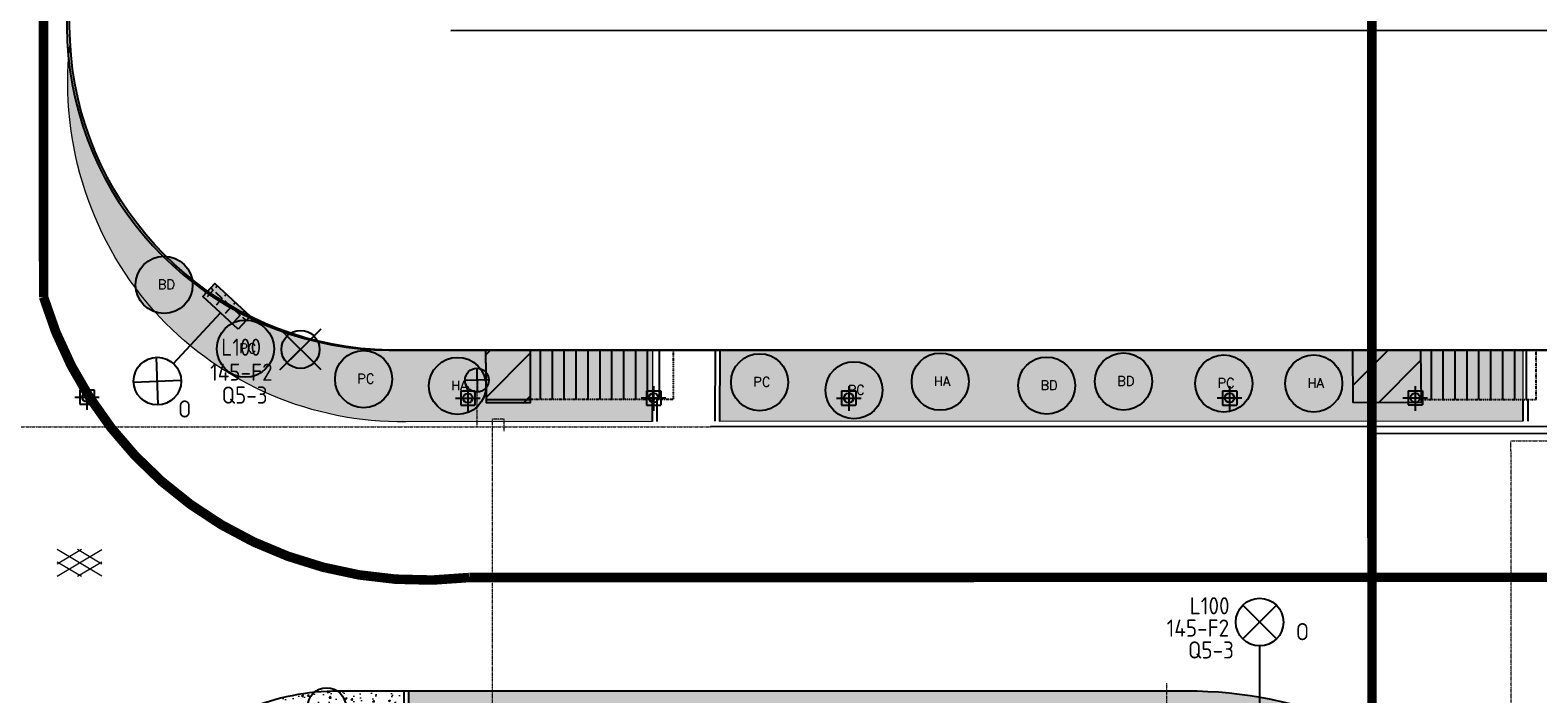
# Model space of a CAD drawing. Header units: metres. Extents: x -270273 to 328371, y -146885 to 591473.
# Tile 260 of 473: x -178610 to -146941, y 424484 to 438410. Entities that reach past the tile are written whole.
import ezdxf
from ezdxf.enums import TextEntityAlignment as Align
from ezdxf.lldxf.tags import DXFTag

# ---------------------------------------------------------------- set-up
doc = ezdxf.new("R2010")
doc.units = ezdxf.units.M
for name, pattern in [('B1', [28, 8, -4, 8, -4, 0, -4]), ('DASHED', [19.05, 12.7, -6.35]), ('RI-AWZI_TERREINRIOLERING', [19.8, 6, -1.8, 2.4, -1.8, 1.8, -1.8, 2.4, -1.8])]:
    doc.linetypes.add(name, pattern=pattern)
doc.layers.get('0').update_dxf_attribs({"color": 151})
for name, color, linetype in [('B-ME-IE-VERLICHTING-G', 253, 'Continuous'), ('B-ME-RI-PUT-G', 253, 'Continuous'), ('B-ME-WA-HYDRANT-G', 253, 'Continuous'), ('B-XX-GR-SIERPLANTEN-G', 210, 'Continuous'), ('B-XX-OG-BEBOUWING-G', 1, 'Continuous'), ('B-XX-RI-AWZI_BEDRIJFSWATER-G_HDSR', 150, 'HDSR_Bedrijfswater'), ('B-XX-VH-KANTVERHARDING-G', 253, 'Continuous')]:
    doc.layers.add(name, color=color, linetype=linetype)
doc.layers.add('B-XX-KL-ELEKTRA-G_HDSR', color=190, linetype='HDSR_Elektra', transparency=0.5)
doc.layers.add('B-XX-RI-AWZI_TERREINRIOLERING-G', color=211, linetype='RI-AWZI_TERREINRIOLERING', lineweight=18)
doc.layers.add('B-XX-VH-VERHARDING-V', color=253, linetype='Continuous', lineweight=18)
doc.styles.add('100 ROMANS 2 MM KONINGSSTAL', font='romans.shx', dxfattribs={"height": 0.2})
doc.styles.add('BURO-018', font='Isocp.shx', dxfattribs={"height": 360})
doc.styles.get("Standard").update_dxf_attribs({"font": 'iv-font.shx'})
tags = doc.linetypes.add('HDSR_Bedrijfswater', pattern='A,25,-2,["BW",Standard,S=1.5,R=0,X=0,Y=-0.75],-5', length=32).pattern_tags.tags
tags[6] = DXFTag(74, 10)
tags = doc.linetypes.add('HDSR_Elektra', pattern='A,25,-2,["E",Standard,S=1.5,R=0,X=0,Y=-0.75],-4', length=31).pattern_tags.tags
tags[6] = DXFTag(74, 10)
pattern_1 = [(45.0124, (-169787.06, 422764.2), (-449.11, 448.916), [])]
pattern_2 = [(50.0124, (-169787.06, 422764.22), (455.4703, -39.7493), [47.625, -523.875]), (355.0124, (-169787.06, 422764.22), (-88.21, 477.6226), [38.1, -419.1]), (100.4634, (-169749.1, 422760.9), (367.2616, 437.871), [40.475, -445.225]), (46.1966, (-169787.1, 422891.2), (677.72, -104.959), [71.437, -785.812]), (96.648, (-169730.6, 422882.5), (593.377, 618.692), [60.712, -667.837]), (351.1964, (-169787.1, 422891.2), (593.378, 618.691), [57.15, -628.65]), (21.0124, (-169723.58, 422859.5), (379.0925, -255.582), [47.625, -523.875]), (326.0124, (-169723.6, 422859.5), (154.4055, 460.503), [38.1, -419.1]), (71.4638, (-169692, 422838.2), (533.497, 204.9225), [40.475, -445.225]), (37.5124, (-169787.06, 422764.22), (7.6758, 211.3893), [0, -414.02, 0, -425.45, 0, -420.6875]), (7.5124, (-169787.06, 422764.22), (166.995, 250.4875), [0, -242.57, 0, -404.495, 0, -160.3375]), (327.5124, (-169928.66, 422764.2), (338.9796, -14.2486), [0, -158.75, 0, -495.3, 0, -657.225]), (317.5124, (-169992.16, 422764.18), (370.3092, 63.6463), [0, -206.375, 0, -328.93, 0, -466.725])]

# ---------------------------------------------------------------- blocks, each defined once
blk = doc.blocks.new('ASFALT')
at = {"layer": 'B-XX-VH-VERHARDING-V', "color": 251}
for p, q in [((0.042, 0.28), (-0.467, -0.025)), ((-0.467, 0.025), (0.042, -0.28)), ((0.467, -0.025), (-0.042, 0.28)), ((-0.042, -0.28), (0.467, 0.025))]:
    blk.add_line(p, q, dxfattribs=at)
for points in [[(0.467, -0.28), (-0.467, 0.28)], [(-0.467, -0.28), (0.467, 0.28)]]:
    blk.add_lwpolyline(points, dxfattribs=at)
blk = doc.blocks.new('zuhydrt1')
for p, q in [((-0.5, 0), (0.5, 0)), ((0, -0.5), (0, 0.504))]:
    blk.add_line(p, q)
at = {"color": 15}
blk.add_line((0, -0.5), (0, -0.5), dxfattribs=at)
blk.add_line((0, -0.5), (0, -0.5), dxfattribs=at)
blk.add_circle((0, 0), 0.5)
blk = doc.blocks.new('E00525')
at = {"linetype": 'ByBlock'}
h = blk.add_hatch(dxfattribs=at)
h.set_pattern_fill('ANGLE', color=0, scale=0.184386, style=0)
h.set_pattern_definition([(360, (-37.6733, -34.0193), (6e-17, 1.287937), [0.93668, -0.351256]), (90, (-37.6733, -34.0193), (-1.287937, 1e-16), [0.93668, -0.351256])])
edge = h.paths.add_edge_path()
edge.add_line((-2.52, 2.86), (2.52, 2.86))
edge.add_line((2.52, 2.86), (2.52, 1))
edge.add_line((2.52, 1), (-2.52, 1))
edge.add_line((-2.52, 1), (-2.52, 2.86))
h = blk.add_hatch(color=0, dxfattribs=at)
edge = h.paths.add_edge_path()
edge.add_line((-2.52, 2.86), (2.52, 2.86))
edge.add_line((2.52, 2.86), (2.52, 1))
edge.add_line((2.52, 1), (-2.52, 1))
edge.add_line((-2.52, 1), (-2.52, 2.86))
at = {"color": 0, "linetype": 'ByBlock'}
for p, q in [((-1.77, 14.39), (1.77, 10.85)), ((1.77, 14.39), (-1.77, 10.85)), ((0, 10.1), (0, 2.86))]:
    blk.add_line(p, q, dxfattribs=at)
blk.add_lwpolyline([(-2.52, 2.86), (2.52, 2.86), (2.52, 1), (-2.52, 1)], close=True, dxfattribs=at)
blk.add_circle((0, 12.62), 2.5, dxfattribs=at)
at = {"color": 0, "linetype": 'ByBlock', "style": 'BURO-018'}
for tag, p in [('E_GKAST', (0, 20.62)), ('E_GROEP', (0, 17.62)), ('E_SGROEP', (4.5, 17.62)), ('E_ARMCODE', (0, 12.62)), ('E_SLET', (4.5, 11.62))]:
    blk.add_attdef(tag, text='', height=1.8, dxfattribs=at).set_placement(p, align=Align.MIDDLE)
blk = doc.blocks.new('buddleja')
at = {"layer": 'B-XX-GR-SIERPLANTEN-G'}
h = blk.add_hatch(color=150, dxfattribs=at)
edge = h.paths.add_edge_path()
edge.add_arc((0, 0), 0.6, 0, 360)
at = {"layer": 'B-XX-GR-SIERPLANTEN-G', "color": 150}
blk.add_circle((0, 0), 0.6, dxfattribs=at)
at = {"layer": 'B-XX-GR-SIERPLANTEN-G', "color": 7, "insert": (-0.132, 0.109), "char_height": 0.2, "attachment_point": 1, "style": '100 ROMANS 2 MM KONINGSSTAL'}
blk.add_mtext_dynamic_manual_height_columns('BD', width=1.24572, gutter_width=1, heights=[0], dxfattribs=at)
blk = doc.blocks.new('hydrangea')
at = {"layer": 'B-XX-GR-SIERPLANTEN-G'}
h = blk.add_hatch(color=254, dxfattribs=at)
edge = h.paths.add_edge_path()
edge.add_arc((0, 0), 0.6, -97.4699, 262.5301)
at = {"layer": 'B-XX-GR-SIERPLANTEN-G', "color": 7}
blk.add_circle((0, 0), 0.6, dxfattribs=at)
at = {"layer": 'B-XX-GR-SIERPLANTEN-G', "color": 7, "insert": (-0.132, 0.109), "char_height": 0.2, "attachment_point": 1, "style": '100 ROMANS 2 MM KONINGSSTAL'}
blk.add_mtext_dynamic_manual_height_columns('HA', width=1.24572, gutter_width=1, heights=[0], dxfattribs=at)
blk = doc.blocks.new('prunus hoog')
at = {"layer": 'B-XX-GR-SIERPLANTEN-G'}
h = blk.add_hatch(color=116, dxfattribs=at)
edge = h.paths.add_edge_path()
edge.add_arc((0.129, 0.093), 0.6, -97.4699, 262.5301)
at = {"layer": 'B-XX-GR-SIERPLANTEN-G', "color": 116}
blk.add_circle((0.129, 0.093), 0.6, dxfattribs=at)
at = {"layer": 'B-XX-GR-SIERPLANTEN-G', "color": 7, "insert": (-0.003, 0.202), "char_height": 0.2, "attachment_point": 1, "style": '100 ROMANS 2 MM KONINGSSTAL'}
blk.add_mtext_dynamic_manual_height_columns('PC', width=1.24572, gutter_width=1, heights=[0], dxfattribs=at)

msp = doc.modelspace()

# ---------------------------------------------------------------- hatches: boundary and pattern name
at = {"layer": 'B-XX-OG-BEBOUWING-G'}
h = msp.add_hatch(dxfattribs=at)
h.set_pattern_fill('ANSI31', color=256, scale=200, angle=-97.4574917, style=0)
h.set_pattern_definition(pattern_1)
h.paths.add_polyline_path([(-168101.3771, 431686.2011), (-168103.5461, 431686.2011), (-169043.7951, 431686.199), (-169036.3858, 431005.5899, -0.0295213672), (-169032.1945, 430934.9245, -0.0241826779), (-169034.9858, 430876.9872), (-169031.8085, 430585.1269), (-168101.3611, 430585.328)])
h = msp.add_hatch(dxfattribs=at)
h.set_pattern_fill('ANSI31', color=256, scale=200, angle=-97.4574917, style=0)
h.set_pattern_definition(pattern_1)
h.paths.add_polyline_path([(-150835.8803, 431686.239), (-150825.3075, 430594.0388), (-149388.1257, 430589.3728), (-149400.4285, 431686.2422)])
at = {"layer": 'B-XX-VH-VERHARDING-V'}
h = msp.add_hatch(dxfattribs=at)
h.set_pattern_fill('AR-CONC', color=256, scale=2.5, angle=-97.4574917, style=0)
h.set_pattern_definition(pattern_2)
edge = h.paths.add_edge_path()
edge.add_arc((-170953.7499, 438534.1932), 6839.4571, 183.73625361, 269.038921)
edge.add_line((-171068.4695, 431695.6982), (-165540.3433, 431695.7102))
edge.add_line((-165540.3433, 431695.7102), (-165539.2894, 430201.0459))
edge.add_line((-165539.2894, 430201.0459), (-170720.0572, 430190.0016))
edge.add_arc((-170791.1375, 437193.7827), 7004.1418, 223.23579842, 270.58146595, ccw=False)
edge.add_arc((-170599.3003, 437307.1996), 7221.7587, 173.78911634, 222.84878502, ccw=False)
h = msp.add_hatch(dxfattribs=at)
h.set_pattern_fill('AR-CONC', color=256, scale=2.5, angle=-97.4574917, style=0)
h.set_pattern_definition(pattern_2)
h.paths.add_polyline_path([(-164114.6419, 431695.7134), (-147254.7999, 431699.3575), (-147254.4765, 430202.7243), (-164122.4463, 430199.0783)])
h = msp.add_hatch(dxfattribs=at)
h.set_pattern_fill('AR-CONC', color=256, scale=2.5, angle=-97.4574917, style=0)
h.set_pattern_definition(pattern_2)
edge = h.paths.add_edge_path(flags=17)
edge.add_line((-177136.1416, 419523.1939), (-177127.0702, 416914.6698))
edge.add_line((-177127.0702, 416914.6698), (-170755.7955, 416916.0469))
edge.add_line((-170755.7955, 416916.0469), (-170757.4435, 424540.4406))
edge.add_line((-170757.4435, 424540.4406), (-172125.6511, 424540.5709))
edge.add_arc((-172126.1296, 419516.2774), 5024.2935, 89.99454271, 134.92414995)
edge.add_arc((-172160.2725, 419550.5108), 4975.9441, 134.92414995, 180.31454291)
h = msp.add_hatch(dxfattribs=at)
h.set_pattern_fill('AR-CONC', color=256, scale=2.5, angle=-97.4574917, style=0)
h.set_pattern_definition(pattern_2)
h.paths.add_polyline_path([(-169787.0596, 422764.2242), (-153607.0599, 422767.7214), (-153605.4577, 415354.9702), (-152242.3525, 415355.2649), (-152242.5473, 416256.6159), (-152244.2843, 424292.8367, 0.0589768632), (-154324.7907, 424539.2529), (-170657.4435, 424540.4622), (-170657.1267, 423074.7739, -0.1424682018), (-170656.8669, 421872.9148), (-170655.7955, 416916.0685), (-170655.601, 416016.0685), (-169785.601, 416016.2566)])

# ---------------------------------------------------------------- linework, layer by layer
at = {"layer": 'B-ME-IE-VERLICHTING-G'}
msp.add_lwpolyline([(-172506.9089, 432135.6408), (-173355.2469, 431287.7373), (-172931.0779, 431711.6891), (-173355.0297, 432135.8581), (-172507.1262, 431287.5201)], dxfattribs=at)
msp.add_circle((-172931.0779, 431711.6891), 399.808, dxfattribs=at)
at = {"layer": 'B-ME-RI-PUT-G'}
for p, q in [((-177674.3743, 430711.2341), (-177157.9103, 430711.3948)), ((-177566.1889, 430861.2678), (-177266.1889, 430861.3611)), ((-177566.1889, 430861.2678), (-177566.0956, 430561.2678)), ((-177416.2188, 430957.2505), (-177416.0581, 430440.7865)), ((-177416.1181, 430633.5365), (-177416.1423, 430711.3145)), ((-177266.1889, 430861.3611), (-177266.0956, 430561.3611)), ((-169566.1815, 430838.6862), (-169266.1815, 430838.7795)), ((-169566.1815, 430838.6862), (-169566.0882, 430538.6862)), ((-169416.2114, 430934.6688), (-169416.0507, 430418.2048)), ((-169266.1815, 430838.7795), (-169266.0882, 430538.7795)), ((-165774.3724, 430694.3449), (-165257.9084, 430694.5055)), ((-165666.1871, 430844.3785), (-165366.1871, 430844.4719)), ((-165666.1871, 430844.3785), (-165666.0938, 430544.3785)), ((-165516.2169, 430940.3612), (-165516.0563, 430423.8972)), ((-165366.1871, 430844.4719), (-165366.0938, 430544.4719)), ((-161566.1819, 430841.1749), (-161266.1819, 430841.2683)), ((-161566.1819, 430841.1749), (-161566.0886, 430541.1749)), ((-161416.2118, 430937.1576), (-161416.0511, 430420.6936)), ((-161266.1819, 430841.2683), (-161266.0886, 430541.2683)), ((-153674.3676, 430693.63), (-153157.9036, 430693.7907)), ((-153566.1823, 430843.6637), (-153266.1823, 430843.757)), ((-153566.1823, 430843.6637), (-153566.089, 430543.6637)), ((-153416.2121, 430939.6464), (-153416.0515, 430423.1824)), ((-153266.1823, 430843.757), (-153266.089, 430543.7571)), ((-149774.3718, 430694.8433), (-149257.9078, 430695.004)), ((-149666.1865, 430844.877), (-149366.1865, 430844.9703)), ((-149666.1865, 430844.877), (-149666.0931, 430544.877)), ((-149516.2163, 430940.8596), (-149516.0557, 430424.3957)), ((-149366.1865, 430844.9703), (-149366.0932, 430544.9703)), ((-177566.0956, 430561.2678), (-177266.0956, 430561.3611)), ((-169674.3668, 430688.6525), (-169157.9029, 430688.8132)), ((-169566.0882, 430538.6862), (-169266.0882, 430538.7795)), ((-165666.0938, 430544.3785), (-165366.0938, 430544.4719)), ((-161674.3672, 430691.1413), (-161157.9033, 430691.3019)), ((-161566.0886, 430541.1749), (-161266.0886, 430541.2683)), ((-153566.089, 430543.6637), (-153266.089, 430543.7571)), ((-149666.0931, 430544.877), (-149366.0932, 430544.9703))]:
    msp.add_line(p, q, dxfattribs=at)
for centre, radius in [((-177416.1423, 430711.3145), 100), ((-169416.1349, 430688.7328), 100), ((-165516.1404, 430694.4252), 100), ((-161416.1352, 430691.2216), 100), ((-153416.1356, 430693.7104), 100), ((-149516.1398, 430694.9237), 100), ((-172380.3369, 424212.7593), 400)]:
    msp.add_circle(centre, radius, dxfattribs=at)
at = {"layer": 'B-XX-KL-ELEKTRA-G_HDSR', "linetype": 'DASHED', "const_width": 200}
for points in [[(-150433.6201, 461235.8025), (-150426.1916, 426928.8954)], [(-178327.4627, 432806.781), (-178332.4405, 455836.7805)], [(-150426.1916, 426928.8954), (-150421.6987, 406179.8527), (-153895.1058, 406179.1006)]]:
    msp.add_lwpolyline(points, dxfattribs=at)
msp.add_lwpolyline([(-178327.4627, 432806.781, 0.3636847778), (-169386.1911, 426924.7973)], format="xyb", dxfattribs=at)
msp.add_lwpolyline([(34285.4234, 426968.82), (-169386.1911, 426924.7973)], close=True, dxfattribs=at)
at = {"layer": 'B-XX-OG-BEBOUWING-G', "ltscale": 1.6}
msp.add_line((-169770.538, 438403.0386), (-126315.6346, 438409.8456), dxfattribs=at)
at = {"layer": 'B-XX-OG-BEBOUWING-G'}
msp.add_lwpolyline([(-113360.5657, 442811.4427, -0.3475237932), (-125662.1683, 431711.0854), (-129603.7908, 431695.7892), (-128156.0386, 431695.7924), (-129603.7908, 431695.7892), (-129603.7908, 431695.7892), (-131113.1099, 431695.7859), (-131112.9258, 430843.8495), (-141302.1847, 430841.6471), (-141302.3693, 431695.7635), (-146840.9755, 431695.7513), (-146840.9755, 431695.7513), (-149400.4306, 431695.7457), (-149400.4306, 431695.7457), (-150835.8824, 431695.7425), (-150835.8824, 431695.7425), (-168103.5482, 431695.7046), (-168101.3791, 431695.7046), (-169044.2841, 431695.7025), (-169044.2841, 431695.7025), (-171068.4695, 431695.6982, -0.8211431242), (-173467.5238, 444851.8916)], format="xyb", dxfattribs=at)
for points in [[(-171068.4411, 431695.6981), (-169044.2841, 431695.7025), (-169032.5417, 430661.7889), (-168101.3769, 430658.3346), (-168103.5482, 431695.7046)], [(-169044.2841, 431695.7025), (-168103.5482, 431695.7046)], [(-169043.7971, 431695.7025), (-169031.8106, 430594.6304), (-168101.3631, 430594.8315), (-168101.3791, 431695.7046), (-169043.7971, 431695.7025)], [(-168103.5482, 431695.7046), (-150835.8824, 431695.7425)], [(-167889.9855, 430659.0895), (-167890.2109, 431701.8001)], [(-167639.9812, 430659.1436), (-167640.2065, 431701.8542)], [(-167390.0031, 430659.1976), (-167390.2284, 431701.9082)], [(-167139.9987, 430659.2516), (-167140.2241, 431701.9622)], [(-166889.9943, 430659.3057), (-166890.2197, 431702.0163)], [(-166640.0162, 430659.3597), (-166640.2416, 431702.0703)], [(-166390.0118, 430659.4138), (-166390.2372, 431702.1244)], [(-166140.0074, 430659.4678), (-166140.2328, 431702.1784)], [(-165890.0293, 430659.5218), (-165890.2547, 431702.2324)], [(-165640.025, 430659.5759), (-165640.2503, 431702.2865)], [(-165390.0206, 430659.6299), (-165390.246, 431702.3405)], [(-164222.4228, 430203.8532), (-164214.6433, 431695.7131)], [(-164122.4242, 430203.3317), (-164114.6447, 431695.1917)], [(-150836.3694, 431695.7425), (-149400.4306, 431695.7457)], [(-150835.8824, 431695.7425), (-150825.3096, 430603.5424), (-149388.1278, 430598.8763), (-149400.4306, 431695.7457), (-129031.9624, 431695.7905)], [(-150835.8824, 431695.7425), (-150825.3096, 430603.5424), (-149388.1278, 430598.8763), (-149400.4306, 431695.7457), (-150835.8824, 431695.7425)], [(-149177.4695, 430663.1342), (-149177.6949, 431705.8448)], [(-148927.4651, 430663.1882), (-148927.6905, 431705.8988)], [(-148677.487, 430663.2422), (-148677.7124, 431705.9528)], [(-148427.4826, 430663.2963), (-148427.708, 431706.0069)], [(-148177.4782, 430663.3503), (-148177.7036, 431706.0609)], [(-147927.5001, 430663.4043), (-147927.7255, 431706.1149)], [(-147677.4957, 430663.4584), (-147677.7211, 431706.169)], [(-147427.4914, 430663.5124), (-147427.7167, 431706.223)], [(-147177.5133, 430663.5665), (-147177.7386, 431706.2771)], [(-165539.2894, 430201.0459), (-165539.6128, 430659.5988)], [(-165439.2896, 430201.2591), (-165439.6123, 430659.6204)], [(-147254.5761, 430663.551), (-147254.4764, 430202.5639)], [(-147154.5761, 430663.5727), (-147154.4764, 430202.5856)]]:
    msp.add_lwpolyline(points, dxfattribs=at)
at = {"layer": 'B-XX-OG-BEBOUWING-G', "linetype": 'B1', "ltscale": 0.1}
for points in [[(-165102.5, 431695.7112), (-165104.8555, 430659.6928), (-168101.3641, 430659.0451)], [(-149388.848, 430663.0897), (-146977.6888, 430663.6109), (-146977.9119, 431695.751)]]:
    msp.add_lwpolyline(points, dxfattribs=at)
at = {"layer": 'B-XX-OG-BEBOUWING-G'}
msp.add_arc((-171032.805, 438499.0342), 6803.4295, 110.96922036, 269.69988426, dxfattribs=at)
at = {"layer": 'B-XX-RI-AWZI_BEDRIJFSWATER-G_HDSR'}
msp.add_lwpolyline([(-79325.409, 430106.169), (-164322.2355, 430087.7973)], dxfattribs=at)
at = {"layer": 'B-XX-RI-AWZI_BEDRIJFSWATER-G_HDSR', "flags": 128}
msp.add_lwpolyline([(-8127.9621, 430015.4247), (-131675.6219, 429944.8537), (-150444.7431, 429940.7968), (-150443.1247, 422453.5262), (-150438.4747, 400940.2764), (-152426.5822, 400939.8466)], dxfattribs=at)
at = {"layer": 'B-XX-RI-AWZI_TERREINRIOLERING-G'}
for points in [[(-170378.2588, 459712.1797), (-181112.4186, 455646.8694), (-181106.8933, 430084.1693), (-164322.2355, 430087.7973)], [(-169224.6805, 431067.6066), (-169224.4684, 430086.7377)], [(-168656.8667, 429998.878), (-168656.9208, 430248.8779), (-168906.9208, 430248.8239), (-168905.2896, 424213.8914)], [(-147502.1199, 415361.0272), (-147505.239, 429791.4322), (-132822.8806, 429794.6057)], [(-154738.0009, 424709.7109), (-154737.8725, 424218.2989)]]:
    msp.add_lwpolyline(points, dxfattribs=at)
at = {"layer": 'B-XX-VH-KANTVERHARDING-G'}
msp.add_lwpolyline([(-146183.376, 415355.6033), (-145460.4403, 415358.084, 0.4264570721), (-154324.7907, 424539.2529), (-172125.6511, 424540.5709), (-172125.6511, 424540.5709, 0.4158503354), (-177136.1416, 419523.1939), (-177123.9403, 416014.6704)], format="xyb", dxfattribs=at)
msp.add_lwpolyline([(-170655.7955, 416916.0685), (-170657.4435, 424540.4622), (-170757.4435, 424540.4406), (-170755.7955, 416916.0469)], dxfattribs=at)
at = {"layer": 'B-XX-VH-VERHARDING-V'}
msp.add_lwpolyline([(-177778.6703, 438088.5087, 0.3903998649), (-171068.4695, 431695.6982), (-165540.3433, 431695.7102), (-165539.2894, 430201.0459), (-170720.0572, 430190.0016, -0.2095743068), (-175893.9405, 432395.9285, -0.2173939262), (-177778.6703, 438088.5087, -1.1498063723)], format="xyb", dxfattribs=at)
msp.add_lwpolyline([(-164114.6419, 431695.7134), (-147254.7999, 431699.3575), (-147254.4765, 430202.7243), (-164122.4463, 430199.0783), (-164114.6419, 431695.7134)], dxfattribs=at)

# ---------------------------------------------------------------- block references
at = {"layer": 'B-ME-IE-VERLICHTING-G'}
ref = msp.add_blockref('E00525', (-174223.4557, 432897.2821), dxfattribs=dict(at, xscale=199.9999999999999, yscale=199.9999999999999, zscale=199.9999999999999, rotation=137.2047958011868))
ref.add_attrib('E_SGROEP', 'Q5-3', dxfattribs={"layer": '0', "color": 1, "linetype": 'ByBlock', "height": 360, "rotation": 0.01238369, "style": 'BURO-018'}).set_placement((-174105.2715, 430753.756), align=Align.MIDDLE)
ref.add_attrib('E_GKAST', 'L100', dxfattribs={"layer": '0', "color": 1, "linetype": 'ByBlock', "height": 360, "rotation": 0.01238369, "style": 'BURO-018'}).set_placement((-174177.4534, 431757.0517), align=Align.MIDDLE)
ref.add_attrib('E_GROEP', '145-F2', dxfattribs={"layer": '0', "color": 1, "linetype": 'ByBlock', "height": 360, "rotation": 0.01238369, "style": 'BURO-018'}).set_placement((-174174.0791, 431233.892), align=Align.MIDDLE)
ref.add_attrib('E_SLET', 'O', dxfattribs={"layer": '0', "color": 1, "linetype": 'ByBlock', "height": 360, "rotation": 0.01238369, "style": 'BURO-018'}).set_placement((-175363.3889, 430462.1311), align=Align.MIDDLE)
ref = msp.add_blockref('E00525', (-152784.9771, 423465.4037), dxfattribs=dict(at, xscale=199.9999999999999, yscale=199.9999999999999, zscale=199.9999999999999, rotation=0.01240638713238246))
ref.add_attrib('E_SGROEP', 'Q5-3', dxfattribs={"layer": '0', "color": 1, "linetype": 'ByBlock', "height": 360, "rotation": 0.01240505, "style": 'BURO-018'}).set_placement((-153807.9845, 425405.3427), align=Align.MIDDLE)
ref.add_attrib('E_GKAST', 'L100', dxfattribs={"layer": '0', "color": 1, "linetype": 'ByBlock', "height": 360, "rotation": 0.01240505, "style": 'BURO-018'}).set_placement((-153835.1108, 426331.5476), align=Align.MIDDLE)
ref.add_attrib('E_GROEP', '145-F2', dxfattribs={"layer": '0', "color": 1, "linetype": 'ByBlock', "height": 360, "rotation": 0.01240505, "style": 'BURO-018'}).set_placement((-154082.3629, 425864.7685), align=Align.MIDDLE)
ref.add_attrib('E_SLET', 'O', dxfattribs={"layer": '0', "color": 1, "linetype": 'ByBlock', "height": 360, "rotation": 0.01240505, "style": 'BURO-018'}).set_placement((-151885.4802, 425789.256), align=Align.MIDDLE)
at = {"layer": 'B-ME-WA-HYDRANT-G', "xscale": 500.0000000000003, "yscale": 500.0000000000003, "zscale": 500.0000000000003, "rotation": 181.447824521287}
msp.add_blockref('zuhydrt1', (-169224.6805, 431067.6066), dxfattribs=at)
at = {"layer": 'B-XX-GR-SIERPLANTEN-G', "xscale": 1000, "yscale": 1000, "zscale": 1000, "rotation": 0.01238424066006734}
for name, p in [('buddleja', (-175797.4483, 433066.1084)), ('prunus hoog', (-174216.9697, 431633.7761)), ('prunus hoog', (-171734.8439, 430995.1959)), ('prunus hoog', (-163417.0605, 430928.3359)), ('hydrangea', (-159493.946, 431034.5902)), ('hydrangea', (-169632.3112, 430944.3117)), ('prunus hoog', (-161434.3632, 430760.1152)), ('buddleja', (-157258.1602, 430950.7485)), ('buddleja', (-155645.1173, 431039.3456)), ('prunus hoog', (-153667.0294, 430903.356)), ('hydrangea', (-151648.5313, 430997.628))]:
    msp.add_blockref(name, p, dxfattribs=at)
at = {"layer": 'B-XX-VH-VERHARDING-V', "xscale": 1000, "yscale": 1000, "zscale": 1000, "rotation": 0.01238424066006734}
msp.add_blockref('ASFALT', (-177574.3387, 427230.6734), dxfattribs=at)

doc.saveas('drawing.dxf')
